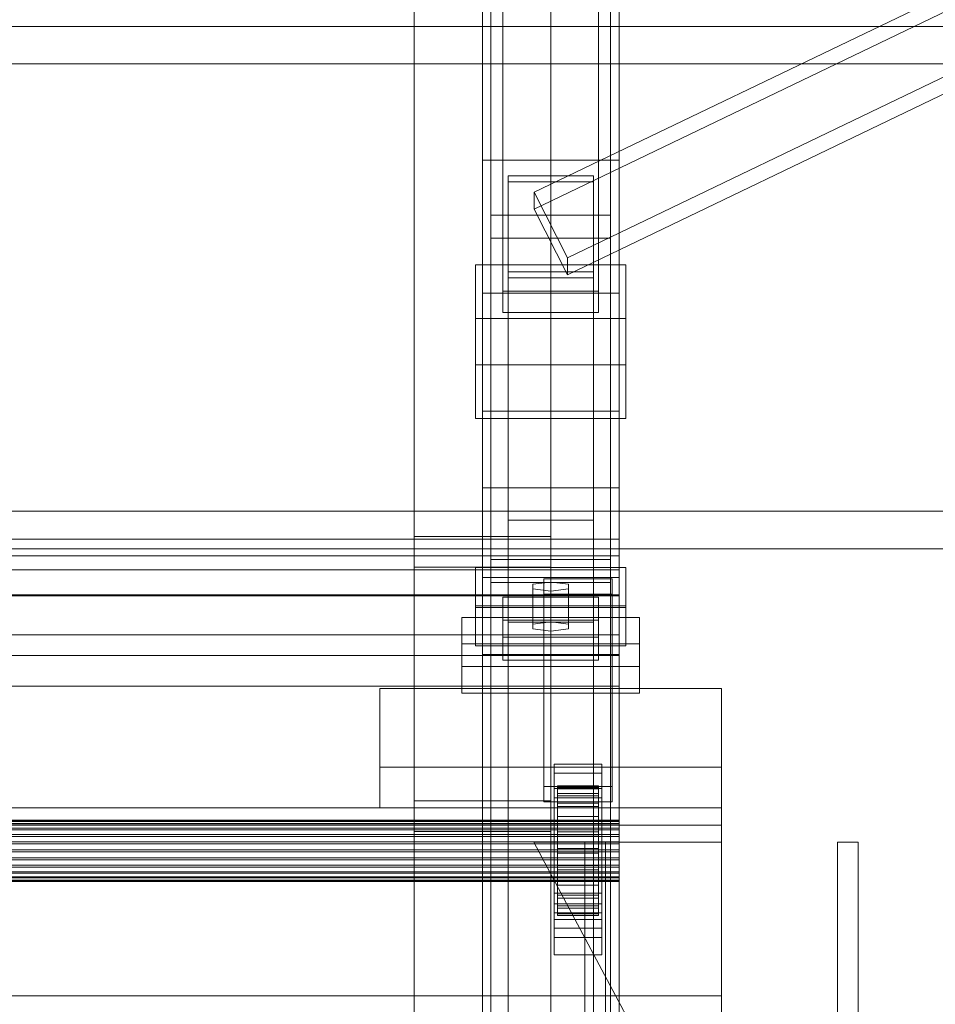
# Model space of a CAD drawing. Header units: millimetres. Extents: x -1970 to 61924, y -58230 to 6847.
# Tile 335 of 656: x 1324 to 1593, y -32986 to -32698. Entities that reach past the tile are written whole.
import ezdxf

# ---------------------------------------------------------------- set-up
doc = ezdxf.new("R2010")
doc.units = ezdxf.units.MM
doc.layers.add('frontal_C03', color=7, linetype='Continuous', lineweight=0)
doc.layers.add('frontal_tolva', color=7, linetype='Continuous', lineweight=0)

msp = doc.modelspace()

# ---------------------------------------------------------------- linework, layer by layer
at = {"layer": 'frontal_C03'}
for p, q in [((1500, -32314.944), (1500, -34875.113)), ((1500, -34879.011), (1500, -32318.841)), ((1460, -32739.193), (1460, -32514.617)), ((1500, -32514.617), (1500, -32739.193)), ((1462.5, -32856.206), (1462.5, -32530.737)), ((1497.5, -32530.737), (1497.5, -32856.206)), ((1462.5, -32862.943), (1462.5, -32537.475)), ((1497.5, -32862.943), (1497.5, -32537.475)), ((1460, -32778.171), (1460, -32553.595)), ((1500, -32778.171), (1500, -32553.595)), ((1440, -32926.85), (1440, -32579.944)), ((1480, -32579.944), (1480, -32926.85)), ((1440, -32588.927), (1440, -32935.833)), ((1480, -32935.833), (1480, -32588.927)), ((1466, -32777.531), (1466, -32619.182)), ((1494, -32619.182), (1494, -32777.531)), ((1475.132, -32748.616), (1742.632, -32619.988)), ((1466, -32625.47), (1466, -32783.819)), ((1742.632, -32624.929), (1475.132, -32753.557)), ((1494, -32783.819), (1494, -32625.47)), ((1484.868, -32767.841), (1752.368, -32639.213)), ((1484.868, -32772.782), (1752.368, -32644.153)), ((1500, -32739.193), (1460, -32739.193)), ((1460, -32739.193), (1460, -32778.171)), ((1460, -33008.685), (1460, -32739.193)), ((1500, -32778.171), (1500, -32739.193)), ((1500, -32739.193), (1500, -33008.685)), ((1467.5, -32773.613), (1467.5, -32743.751)), ((1467.5, -32743.751), (1492.5, -32743.751)), ((1467.5, -32743.751), (1467.5, -32844.643)), ((1492.5, -32743.751), (1492.5, -32773.613)), ((1492.5, -32844.643), (1492.5, -32743.751)), ((1492.5, -32745.504), (1467.5, -32745.504)), ((1467.5, -32745.504), (1467.5, -32771.861)), ((1467.5, -33340.464), (1467.5, -32745.504)), ((1492.5, -32771.861), (1492.5, -32745.504)), ((1492.5, -32745.504), (1492.5, -33340.464)), ((1484.868, -32767.841), (1475.132, -32748.616)), ((1475.132, -32748.616), (1475.132, -32753.557)), ((1462.5, -32762.051), (1462.5, -32755.314)), ((1462.5, -32755.314), (1497.5, -32755.314)), ((1462.5, -33080.782), (1462.5, -32755.314)), ((1475.132, -32753.557), (1484.868, -32772.782)), ((1497.5, -32755.314), (1497.5, -32762.051)), ((1497.5, -32755.314), (1497.5, -33080.782)), ((1497.5, -32762.051), (1462.5, -32762.051)), ((1462.5, -33087.519), (1462.5, -32762.051)), ((1497.5, -33087.519), (1497.5, -32762.051)), ((1458, -32785.612), (1458, -32769.892)), ((1458, -32769.892), (1502, -32769.892)), ((1458, -32799.125), (1458, -32769.892)), ((1484.868, -32772.782), (1484.868, -32767.841)), ((1502, -32769.892), (1502, -32785.612)), ((1502, -32769.892), (1502, -32799.125)), ((1467.5, -32771.861), (1492.5, -32771.861)), ((1467.5, -33366.821), (1467.5, -32771.861)), ((1492.5, -33366.821), (1492.5, -32771.861)), ((1492.5, -32773.613), (1467.5, -32773.613)), ((1467.5, -32773.613), (1467.5, -32874.506)), ((1492.5, -32773.613), (1492.5, -32874.506)), ((1460, -32778.171), (1500, -32778.171)), ((1460, -33047.663), (1460, -32778.171)), ((1494, -32777.531), (1466, -32777.531)), ((1466, -32777.531), (1466, -32783.819)), ((1494, -32783.819), (1494, -32777.531)), ((1500, -33047.663), (1500, -32778.171)), ((1466, -32783.819), (1494, -32783.819)), ((1502, -32785.612), (1458, -32785.612)), ((1458, -32785.612), (1458, -32814.846)), ((1502, -32814.846), (1502, -32785.612)), ((1502, -32799.125), (1458, -32799.125)), ((1458, -32799.125), (1458, -32814.846)), ((1502, -32814.846), (1502, -32799.125)), ((1500, -32812.755), (1460, -32812.755)), ((1460, -32812.755), (1460, -32861.478)), ((1460, -32835.213), (1460, -32812.755)), ((1500, -32861.478), (1500, -32812.755)), ((1500, -32812.755), (1500, -32835.213)), ((1458, -32814.846), (1502, -32814.846)), ((1500, -32835.213), (1460, -32835.213)), ((1460, -32835.213), (1460, -32883.936)), ((1460, -33059.789), (1460, -32835.213)), ((1500, -32883.936), (1500, -32835.213)), ((1500, -32835.213), (1500, -33059.789)), ((1492.5, -32844.643), (1467.5, -32844.643)), ((1467.5, -32844.643), (1467.5, -32874.506)), ((1492.5, -32874.506), (1492.5, -32844.643)), ((-1500, -32850.211), (1500, -32850.211)), ((1440, -32858.418), (1440, -32849.435)), ((1440, -32849.435), (1480, -32849.435)), ((1440, -33196.342), (1440, -32849.435)), ((1480, -32849.435), (1480, -32858.418)), ((1480, -32849.435), (1480, -33196.342)), ((1500, -32850.211), (1500, -32859.194)), ((1500, -32850.211), (1500, -32884.317)), ((-1500, -32855.102), (1500, -32855.102)), ((1497.5, -32856.206), (1462.5, -32856.206)), ((1462.5, -32856.206), (1462.5, -32862.943)), ((1497.5, -32862.943), (1497.5, -32856.206)), ((1500, -32855.102), (1500, -32866.511)), ((1500, -32855.102), (1500, -32866.796)), ((1500, -32859.194), (-1500, -32859.194)), ((1480, -32858.418), (1440, -32858.418)), ((1440, -32858.418), (1440, -33205.325)), ((1458, -32869.718), (1458, -32858.49)), ((1458, -32858.49), (1502, -32858.49)), ((1458, -32870.183), (1458, -32858.49)), ((1480, -33205.325), (1480, -32858.418)), ((1500, -32893.3), (1500, -32859.194)), ((1502, -32858.49), (1502, -32869.718)), ((1502, -32858.49), (1502, -32870.183)), ((1460, -32861.478), (1500, -32861.478)), ((1460, -32883.936), (1460, -32861.478)), ((1478, -32866.35), (1478, -32861.858)), ((1478, -32861.858), (1498, -32861.858)), ((1478, -32922.664), (1478, -32861.858)), ((1498, -32861.858), (1498, -32866.35)), ((1498, -32861.858), (1498, -32922.664)), ((1500, -32883.936), (1500, -32861.478)), ((1462.5, -32862.943), (1497.5, -32862.943)), ((1480, -32862.757), (1474.804, -32863.43)), ((1474.804, -32863.43), (1474.804, -32864.778)), ((1474.804, -32875.124), (1474.804, -32863.43)), ((1474.804, -32864.778), (1480, -32865.452)), ((1474.804, -32876.471), (1474.804, -32864.778)), ((1485.196, -32863.43), (1480, -32862.757)), ((1480, -32874.45), (1480, -32862.757)), ((1480, -32865.452), (1485.196, -32864.778)), ((1485.196, -32864.778), (1485.196, -32863.43)), ((1485.196, -32875.124), (1485.196, -32863.43)), ((1485.196, -32876.471), (1485.196, -32864.778)), ((1500, -32866.511), (-1500, -32866.511)), ((1500, -32866.796), (-1500, -32866.796)), ((1466, -32873.919), (1466, -32867.182)), ((1466, -32867.182), (1494, -32867.182)), ((1466, -32878.876), (1466, -32867.182)), ((1498, -32866.35), (1478, -32866.35)), ((1478, -32866.35), (1478, -32927.156)), ((1480, -32865.452), (1480, -32877.145)), ((1494, -32867.182), (1494, -32873.919)), ((1494, -32867.182), (1494, -32878.876)), ((1498, -32927.156), (1498, -32866.35)), ((1500, -32878.204), (1500, -32866.511)), ((1500, -32878.204), (1500, -32866.796)), ((1502, -32869.718), (1458, -32869.718)), ((1458, -32869.718), (1458, -32881.412)), ((1502, -32870.183), (1458, -32870.183)), ((1458, -32870.183), (1458, -32881.412)), ((1502, -32881.412), (1502, -32869.718)), ((1502, -32881.412), (1502, -32870.183)), ((1454, -32887.482), (1454, -32873.109)), ((1454, -32873.109), (1506, -32873.109)), ((1454, -32880.905), (1454, -32873.109)), ((1506, -32873.109), (1506, -32887.482)), ((1506, -32873.109), (1506, -32880.905)), ((1494, -32873.919), (1466, -32873.919)), ((1466, -32873.919), (1466, -32885.613)), ((1467.5, -32874.506), (1492.5, -32874.506)), ((1474.804, -32875.124), (1480, -32874.45)), ((1474.804, -32876.471), (1474.804, -32875.124)), ((1480, -32877.145), (1474.804, -32876.471)), ((1480, -32874.45), (1485.196, -32875.124)), ((1485.196, -32876.471), (1480, -32877.145)), ((1485.196, -32875.124), (1485.196, -32876.471)), ((1494, -32885.613), (1494, -32873.919)), ((-1500, -32878.204), (1500, -32878.204)), ((1494, -32878.876), (1466, -32878.876)), ((1466, -32878.876), (1466, -32885.613)), ((1494, -32885.613), (1494, -32878.876)), ((1506, -32880.905), (1454, -32880.905)), ((1454, -32880.905), (1454, -32895.278)), ((1458, -32881.412), (1502, -32881.412)), ((1506, -32895.278), (1506, -32880.905)), ((1500, -32884.317), (-1500, -32884.317)), ((1460, -32883.936), (1500, -32883.936)), ((1460, -33108.512), (1460, -32883.936)), ((1500, -33108.512), (1500, -32883.936)), ((1500, -32893.3), (1500, -32884.317)), ((1506, -32887.482), (1454, -32887.482)), ((1454, -32887.482), (1454, -32895.278)), ((1466, -32885.613), (1494, -32885.613)), ((1506, -32895.278), (1506, -32887.482)), ((-1500, -32893.3), (1500, -32893.3)), ((1430, -32916.942), (1430, -32893.896)), ((1430, -32893.896), (1530, -32893.896)), ((1430, -32928.942), (1430, -32893.896)), ((1530, -32893.896), (1530, -32916.942)), ((1530, -32893.896), (1530, -32928.942)), ((1454, -32895.278), (1506, -32895.278)), ((1530, -32916.942), (1430, -32916.942)), ((1430, -32916.942), (1430, -32928.942)), ((1481, -32918.767), (1481, -32916.072)), ((1481, -32916.072), (1495, -32916.072)), ((1481, -32956.999), (1481, -32916.072)), ((1495, -32916.072), (1495, -32918.767)), ((1495, -32916.072), (1495, -32956.999)), ((1530, -32928.942), (1530, -32916.942)), ((1495, -32918.767), (1481, -32918.767)), ((1481, -32918.767), (1481, -32959.694)), ((1495, -32959.694), (1495, -32918.767)), ((1498, -32922.664), (1478, -32922.664)), ((1478, -32922.664), (1478, -32927.156)), ((1482, -32932.482), (1482, -32922.488)), ((1482, -32922.488), (1482, -32923.308)), ((1482, -32922.488), (1494, -32922.488)), ((1482, -32922.961), (1482, -32922.488)), ((1494, -32923.308), (1494, -32922.488)), ((1494, -32922.488), (1494, -32932.482)), ((1494, -32922.488), (1494, -32922.961)), ((1498, -32927.156), (1498, -32922.664)), ((1481, -32925.953), (1481, -32923.258)), ((1481, -32923.258), (1495, -32923.258)), ((1481, -32964.185), (1481, -32923.258)), ((1482, -32932.706), (1482, -32922.961)), ((1482, -32922.961), (1494, -32922.961)), ((1482, -32924.696), (1482, -32922.961)), ((1482, -32932.87), (1482, -32923.308)), ((1482, -32923.308), (1482, -32925.367)), ((1482, -32923.308), (1494, -32923.308)), ((1482, -32933.528), (1482, -32924.696)), ((1482, -32924.696), (1494, -32924.696)), ((1482, -32927.575), (1482, -32924.696)), ((1482, -32933.845), (1482, -32925.367)), ((1482, -32925.367), (1482, -32928.523)), ((1482, -32925.367), (1494, -32925.367)), ((1494, -32922.961), (1494, -32932.706)), ((1494, -32922.961), (1494, -32924.696)), ((1494, -32925.367), (1494, -32923.308)), ((1494, -32923.308), (1494, -32932.87)), ((1494, -32924.696), (1494, -32933.528)), ((1494, -32924.696), (1494, -32927.575)), ((1494, -32928.523), (1494, -32925.367)), ((1494, -32925.367), (1494, -32933.845)), ((1495, -32923.258), (1495, -32925.953)), ((1495, -32923.258), (1495, -32964.185)), ((1480, -32926.85), (1440, -32926.85)), ((1440, -32926.85), (1440, -32935.833)), ((1478, -32927.156), (1498, -32927.156)), ((1480, -32935.833), (1480, -32926.85)), ((1495, -32925.953), (1481, -32925.953)), ((1481, -32925.953), (1481, -32966.88)), ((1482, -32934.891), (1482, -32927.575)), ((1482, -32927.575), (1494, -32927.575)), ((1482, -32931.401), (1482, -32927.575)), ((1482, -32935.34), (1482, -32928.523)), ((1482, -32928.523), (1482, -32932.562)), ((1482, -32928.523), (1494, -32928.523)), ((1494, -32927.575), (1494, -32934.891)), ((1494, -32927.575), (1494, -32931.401)), ((1494, -32932.562), (1494, -32928.523)), ((1494, -32928.523), (1494, -32935.34)), ((1495, -32966.88), (1495, -32925.953)), ((1530, -32928.942), (-1530, -32928.942)), ((1430, -32928.942), (1530, -32928.942)), ((1482, -32936.704), (1482, -32931.401)), ((1482, -32931.401), (1494, -32931.401)), ((1482, -32935.914), (1482, -32931.401)), ((1494, -32931.401), (1494, -32936.704)), ((1494, -32931.401), (1494, -32935.914)), ((1530, -32928.942), (1530, -32933.942)), ((1530, -32933.942), (-1530, -32933.942)), ((-1500, -32932.482), (1500, -32932.482)), ((-1500, -32932.706), (1500, -32932.706)), ((-1500, -32932.87), (1500, -32932.87)), ((-1500, -32933.528), (1500, -32933.528)), ((-1500, -32933.845), (1500, -32933.845)), ((1482, -32932.87), (1482, -32932.482)), ((1494, -32932.482), (1482, -32932.482)), ((1482, -32932.482), (1482, -32932.706)), ((1482, -32937.254), (1482, -32932.562)), ((1482, -32932.562), (1482, -32937.209)), ((1482, -32932.562), (1494, -32932.562)), ((1494, -32932.706), (1482, -32932.706)), ((1482, -32932.706), (1482, -32933.528)), ((1482, -32933.845), (1482, -32932.87)), ((1494, -32932.87), (1482, -32932.87)), ((1494, -32933.528), (1482, -32933.528)), ((1482, -32933.528), (1482, -32934.891)), ((1482, -32935.34), (1482, -32933.845)), ((1494, -32933.845), (1482, -32933.845)), ((1494, -32932.482), (1494, -32932.87)), ((1494, -32932.706), (1494, -32932.482)), ((1494, -32937.209), (1494, -32932.562)), ((1494, -32932.562), (1494, -32937.254)), ((1494, -32933.528), (1494, -32932.706)), ((1494, -32932.87), (1494, -32933.845)), ((1494, -32934.891), (1494, -32933.528)), ((1494, -32933.845), (1494, -32935.34)), ((1500, -32932.87), (1500, -32932.482)), ((1500, -32932.482), (1500, -32932.706)), ((1500, -32932.706), (1500, -32933.528)), ((1500, -32933.845), (1500, -32932.87)), ((1500, -32933.528), (1500, -32934.891)), ((1500, -32935.34), (1500, -32933.845)), ((1530, -32933.942), (1530, -32983.942)), ((-1500, -32934.891), (1500, -32934.891)), ((-1500, -32935.34), (1500, -32935.34)), ((-1500, -32936.704), (1500, -32936.704)), ((1440, -32935.833), (1480, -32935.833)), ((1494, -32934.891), (1482, -32934.891)), ((1482, -32934.891), (1482, -32936.704)), ((1482, -32937.254), (1482, -32935.34)), ((1494, -32935.34), (1482, -32935.34)), ((1482, -32938.841), (1482, -32935.914)), ((1482, -32935.914), (1494, -32935.914)), ((1482, -32940.806), (1482, -32935.914)), ((1494, -32936.704), (1482, -32936.704)), ((1482, -32936.704), (1482, -32938.841)), ((1482, -32937.209), (1482, -32939.455)), ((1494, -32937.209), (1482, -32937.209)), ((1482, -32937.209), (1482, -32942.146)), ((1494, -32936.704), (1494, -32934.891)), ((1494, -32935.34), (1494, -32937.254)), ((1494, -32935.914), (1494, -32938.841)), ((1494, -32935.914), (1494, -32940.806)), ((1494, -32938.841), (1494, -32936.704)), ((1494, -32939.455), (1494, -32937.209)), ((1494, -32942.146), (1494, -32937.209)), ((1500, -32934.891), (1500, -32936.704)), ((1500, -32937.254), (1500, -32935.34)), ((1500, -32936.704), (1500, -32938.841)), ((-1500, -32937.254), (1500, -32937.254)), ((-1500, -32938.841), (1500, -32938.841)), ((1500, -32939.455), (-1500, -32939.455)), ((1530, -33041.942), (1475, -32938.942)), ((1475, -32938.942), (1530, -32938.942)), ((1482, -32939.455), (1482, -32937.254)), ((1494, -32937.254), (1482, -32937.254)), ((1494, -32938.841), (1482, -32938.841)), ((1482, -32938.841), (1482, -32941.158)), ((1482, -32939.455), (1494, -32939.455)), ((1482, -32941.793), (1482, -32939.455)), ((1490, -33041.942), (1490, -32938.942)), ((1490, -32938.942), (1496, -32938.942)), ((1494, -32937.254), (1494, -32939.455)), ((1494, -32941.158), (1494, -32938.841)), ((1494, -32939.455), (1494, -32941.793)), ((1496, -33041.942), (1496, -32938.942)), ((1500, -32939.455), (1500, -32937.254)), ((1500, -32938.841), (1500, -32941.158)), ((1500, -32941.793), (1500, -32939.455)), ((1530, -32938.942), (1530, -33041.942)), ((1564, -33041.942), (1564, -32938.942)), ((1564, -32938.942), (1570, -32938.942)), ((1570, -33041.942), (1570, -32938.942)), ((-1500, -32941.158), (1500, -32941.158)), ((-1500, -32941.793), (1500, -32941.793)), ((1482, -32941.158), (1482, -32940.806)), ((1482, -32940.806), (1494, -32940.806)), ((1482, -32945.743), (1482, -32940.806)), ((1494, -32941.158), (1482, -32941.158)), ((1482, -32941.158), (1482, -32943.497)), ((1482, -32944.111), (1482, -32941.793)), ((1482, -32941.793), (1482, -32942.146)), ((1494, -32941.793), (1482, -32941.793)), ((1482, -32942.146), (1482, -32947.038)), ((1482, -32942.146), (1494, -32942.146)), ((1494, -32940.806), (1494, -32941.158)), ((1494, -32940.806), (1494, -32945.743)), ((1494, -32943.497), (1494, -32941.158)), ((1494, -32942.146), (1494, -32941.793)), ((1494, -32941.793), (1494, -32944.111)), ((1494, -32947.038), (1494, -32942.146)), ((1500, -32941.158), (1500, -32943.497)), ((1500, -32944.111), (1500, -32941.793)), ((-1500, -32943.497), (1500, -32943.497)), ((-1500, -32944.111), (1500, -32944.111)), ((-1500, -32945.698), (1500, -32945.698)), ((1482, -32943.497), (1482, -32945.743)), ((1494, -32943.497), (1482, -32943.497)), ((1482, -32943.497), (1482, -32945.698)), ((1482, -32946.248), (1482, -32944.111)), ((1482, -32944.111), (1482, -32947.038)), ((1494, -32944.111), (1482, -32944.111)), ((1482, -32945.698), (1482, -32950.389)), ((1494, -32945.698), (1482, -32945.698)), ((1482, -32945.698), (1482, -32947.611)), ((1482, -32945.743), (1494, -32945.743)), ((1482, -32950.389), (1482, -32945.743)), ((1494, -32945.743), (1494, -32943.497)), ((1494, -32945.698), (1494, -32943.497)), ((1494, -32947.038), (1494, -32944.111)), ((1494, -32944.111), (1494, -32946.248)), ((1494, -32950.389), (1494, -32945.698)), ((1494, -32947.611), (1494, -32945.698)), ((1494, -32945.743), (1494, -32950.389)), ((1500, -32943.497), (1500, -32945.698)), ((1500, -32946.248), (1500, -32944.111)), ((1500, -32945.698), (1500, -32947.611)), ((-1500, -32946.248), (1500, -32946.248)), ((-1500, -32947.611), (1500, -32947.611)), ((-1500, -32948.06), (1500, -32948.06)), ((1482, -32948.06), (1482, -32946.248)), ((1482, -32946.248), (1482, -32951.551)), ((1494, -32946.248), (1482, -32946.248)), ((1482, -32947.038), (1482, -32951.551)), ((1482, -32947.038), (1494, -32947.038)), ((1482, -32947.611), (1482, -32954.429)), ((1494, -32947.611), (1482, -32947.611)), ((1482, -32947.611), (1482, -32949.107)), ((1482, -32949.424), (1482, -32948.06)), ((1482, -32948.06), (1482, -32955.377)), ((1494, -32948.06), (1482, -32948.06)), ((1494, -32951.551), (1494, -32946.248)), ((1494, -32946.248), (1494, -32948.06)), ((1494, -32951.551), (1494, -32947.038)), ((1494, -32954.429), (1494, -32947.611)), ((1494, -32949.107), (1494, -32947.611)), ((1494, -32955.377), (1494, -32948.06)), ((1494, -32948.06), (1494, -32949.424)), ((1500, -32948.06), (1500, -32946.248)), ((1500, -32947.611), (1500, -32949.107)), ((1500, -32949.424), (1500, -32948.06)), ((-1500, -32949.107), (1500, -32949.107)), ((-1500, -32949.424), (1500, -32949.424)), ((-1500, -32950.082), (1500, -32950.082)), ((-1500, -32950.246), (1500, -32950.246)), ((-1500, -32950.47), (1500, -32950.47)), ((1482, -32949.107), (1482, -32957.585)), ((1494, -32949.107), (1482, -32949.107)), ((1482, -32949.107), (1482, -32950.082)), ((1482, -32950.246), (1482, -32949.424)), ((1482, -32949.424), (1482, -32958.255)), ((1494, -32949.424), (1482, -32949.424)), ((1482, -32950.082), (1482, -32959.644)), ((1494, -32950.082), (1482, -32950.082)), ((1482, -32950.082), (1482, -32950.47)), ((1482, -32950.47), (1482, -32950.246)), ((1482, -32950.246), (1482, -32959.991)), ((1494, -32950.246), (1482, -32950.246)), ((1482, -32950.389), (1494, -32950.389)), ((1482, -32954.429), (1482, -32950.389)), ((1482, -32950.47), (1482, -32960.464)), ((1494, -32950.47), (1482, -32950.47)), ((1482, -32951.551), (1482, -32955.377)), ((1482, -32951.551), (1494, -32951.551)), ((1494, -32957.585), (1494, -32949.107)), ((1494, -32950.082), (1494, -32949.107)), ((1494, -32958.255), (1494, -32949.424)), ((1494, -32949.424), (1494, -32950.246)), ((1494, -32959.644), (1494, -32950.082)), ((1494, -32950.47), (1494, -32950.082)), ((1494, -32959.991), (1494, -32950.246)), ((1494, -32950.246), (1494, -32950.47)), ((1494, -32950.389), (1494, -32954.429)), ((1494, -32960.464), (1494, -32950.47)), ((1494, -32955.377), (1494, -32951.551)), ((1500, -32949.107), (1500, -32950.082)), ((1500, -32950.246), (1500, -32949.424)), ((1500, -32950.082), (1500, -32950.47)), ((1500, -32950.47), (1500, -32950.246)), ((1481, -32964.181), (1481, -32953.851)), ((1481, -32953.851), (1495, -32953.851)), ((1481, -32961.647), (1481, -32953.851)), ((1482, -32954.429), (1494, -32954.429)), ((1482, -32957.585), (1482, -32954.429)), ((1494, -32954.429), (1494, -32957.585)), ((1495, -32953.851), (1495, -32964.181)), ((1495, -32953.851), (1495, -32961.647)), ((1495, -32956.999), (1481, -32956.999)), ((1481, -32956.999), (1481, -32959.694)), ((1482, -32955.377), (1482, -32958.255)), ((1482, -32955.377), (1494, -32955.377)), ((1494, -32958.255), (1494, -32955.377)), ((1495, -32959.694), (1495, -32956.999)), ((1481, -32959.694), (1495, -32959.694)), ((1482, -32957.585), (1494, -32957.585)), ((1482, -32959.644), (1482, -32957.585)), ((1482, -32958.255), (1482, -32959.991)), ((1482, -32958.255), (1494, -32958.255)), ((1482, -32959.644), (1494, -32959.644)), ((1482, -32960.464), (1482, -32959.644)), ((1482, -32959.991), (1482, -32960.464)), ((1482, -32959.991), (1494, -32959.991)), ((1494, -32957.585), (1494, -32959.644)), ((1494, -32959.991), (1494, -32958.255)), ((1494, -32959.644), (1494, -32960.464)), ((1494, -32960.464), (1494, -32959.991)), ((1495, -32961.647), (1481, -32961.647)), ((1481, -32961.647), (1481, -32971.977)), ((1482, -32960.464), (1494, -32960.464)), ((1495, -32971.977), (1495, -32961.647)), ((1495, -32964.181), (1481, -32964.181)), ((1481, -32964.181), (1481, -32971.977)), ((1495, -32964.185), (1481, -32964.185)), ((1481, -32964.185), (1481, -32966.88)), ((1495, -32971.977), (1495, -32964.181)), ((1495, -32966.88), (1495, -32964.185)), ((1481, -32966.88), (1495, -32966.88)), ((1481, -32971.977), (1495, -32971.977)), ((1530, -32983.942), (-1530, -32983.942)), ((1530, -32983.942), (1530, -32988.942))]:
    msp.add_line(p, q, dxfattribs=at)
at = {"layer": 'frontal_tolva'}
for p, q in [((-1821.5, -32700), (1821.5, -32700)), ((-1725, -32700), (1725, -32700)), ((-1821.5, -32711), (1821.5, -32711)), ((-1821.5, -32842), (1821.5, -32842)), ((-1821.5, -32853), (1821.5, -32853))]:
    msp.add_line(p, q, dxfattribs=at)

doc.saveas('drawing.dxf')
